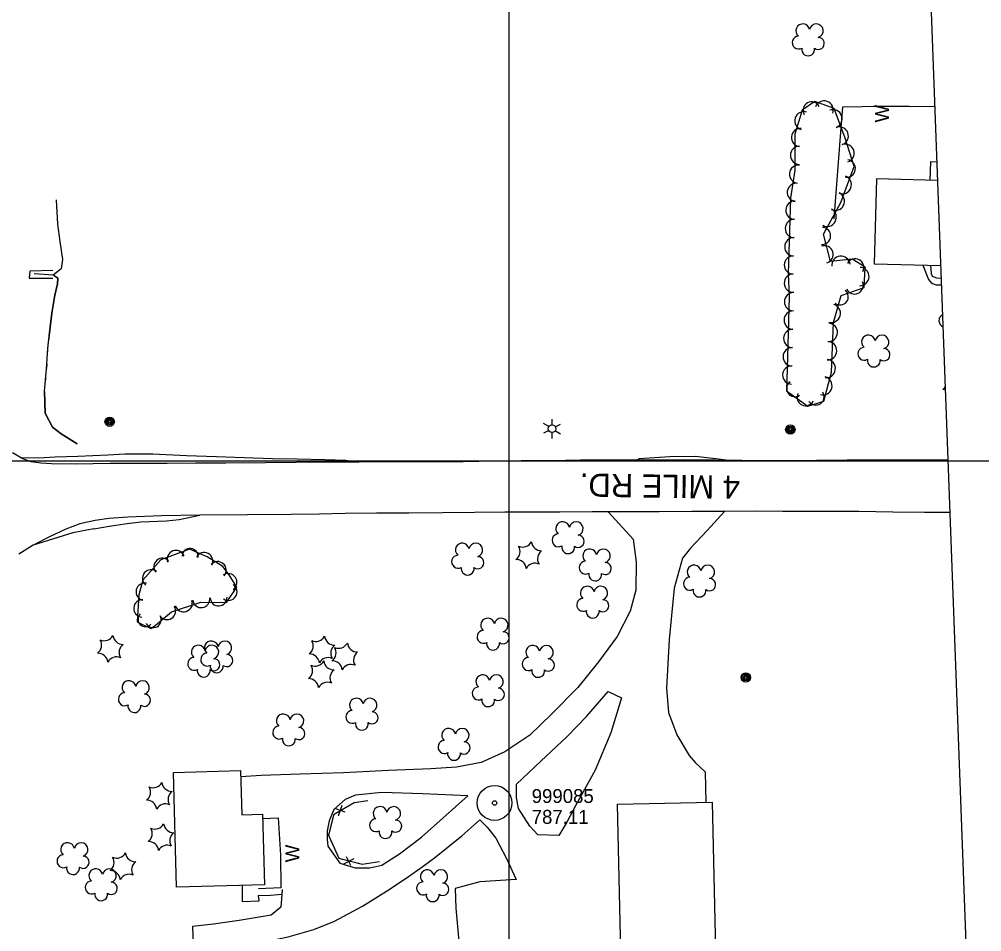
# Model space of a CAD drawing. Extents: x 591954 to 597000, y 198576 to 213500.
# Drawn here: x 594288.6 to 594703.8, y 207296.9 to 207690.5 of the extents above; entities that cross this region are included whole.
import ezdxf

# ---------------------------------------------------------------- set-up
doc = ezdxf.new("R2010")
doc.units = 0
for name, color, linetype in [('Level 10', 7, 'Continuous'), ('Level 11', 7, 'Continuous'), ('Level 12', 7, 'Continuous'), ('Level 14', 7, 'Continuous'), ('Level 15', 7, 'Continuous'), ('Level 17', 7, 'Continuous'), ('Level 18', 7, 'Continuous'), ('Level 19', 7, 'Continuous'), ('Level 3', 7, 'Continuous'), ('Level 4', 7, 'Continuous'), ('Level 6', 7, 'Continuous')]:
    doc.layers.add(name, color=color, linetype=linetype)

msp = doc.modelspace()

# ---------------------------------------------------------------- linework, layer by layer
at = {"layer": 'Level 10'}
for p, q in [((594500, 207500), (594500, 209000)), ((594500, 206500), (594500, 208000)), ((593000, 207500), (595000, 207500)), ((593500, 207500), (595000, 207500))]:
    msp.add_line(p, q, dxfattribs=at)
at = {"layer": 'Level 11'}
for points in [[(594689.29, 207500.28), (594673.34, 207500.26), (594657.3, 207500.26), (594645.73, 207500.31), (594632.48, 207500.14), (594614.46, 207500.1), (594600.3, 207500.22), (594588.79, 207500.3), (594575.58, 207500.41), (594561.21, 207500.38), (594546.84, 207500.32), (594530.67, 207500.28), (594517.6, 207500.08), (594505.15, 207499.96), (594493.82, 207499.86), (594480.15, 207499.57), (594466.26, 207499.54), (594449.06, 207499.58), (594434.96, 207499.51), (594422.39, 207499.46), (594407.86, 207499.34), (594394.89, 207499.23), (594377.71, 207499.02), (594364.68, 207499.01), (594352.38, 207498.92), (594340.08, 207498.95), (594327.81, 207498.82), (594313.22, 207498.61), (594302.53, 207498.74), (594297.97, 207499.05), (594293.75, 207499.6), (594290.11, 207500.91), (594285.65, 207503.47)], [(594289.09, 207501.49), (594296.91, 207501.28), (594304.18, 207501.74), (594313.85, 207501.97), (594326.86, 207502.56), (594334.21, 207503.08), (594346.27, 207503), (594360.7, 207502.33), (594373.66, 207501.85), (594385.57, 207501.51), (594397.86, 207501.05), (594408.49, 207500.93), (594420.44, 207500.56), (594429.49, 207500.25), (594435.04, 207499.51)], [(594555.12, 207500.35), (594555.99, 207501.07), (594569.19, 207501.91), (594580.19, 207501.98), (594589.11, 207501.08), (594594.58, 207500.26)], [(594592.84, 207478.18), (594589.79, 207478.15), (594578.51, 207478.17), (594564.56, 207478.07), (594552.15, 207478.04), (594535.68, 207478.08), (594521.76, 207477.95), (594510.57, 207477.96), (594498.02, 207477.85), (594484.94, 207477.74), (594471.17, 207477.58), (594456.64, 207477.43), (594442.75, 207477.42), (594429.13, 207477.29), (594418.06, 207477.09), (594405.87, 207476.93), (594387.14, 207476.76), (594366.53, 207476.64), (594349.93, 207476.34), (594335.4, 207475.76), (594327.21, 207475.16), (594321.36, 207474.36), (594314.8, 207472.85), (594308.78, 207470.54), (594301.9, 207467.33), (594294.61, 207463.6), (594288.46, 207459.82)], [(594690.13, 207477.7), (594679.11, 207477.8), (594665.41, 207477.91), (594650.73, 207478.16), (594634.93, 207478.24), (594618.02, 207478.16), (594606.08, 207478.27), (594592.84, 207478.18)], [(594320.78, 207470.77), (594327.47, 207471.87), (594335.17, 207472.97), (594341.01, 207473.77), (594352.18, 207474.09), (594357.67, 207474.72), (594366.54, 207476.64)], [(594320.78, 207470.77), (594311.76, 207469.02), (594294.61, 207463.6)]]:
    msp.add_lwpolyline(points, dxfattribs=at)
at = {"layer": 'Level 12'}
for points in [[(594681.52, 207620.98), (594681.76, 207629.06), (594684.51, 207628.97)], [(594684.81, 207620.9), (594658.37, 207621.57), (594657.43, 207584.96), (594686.17, 207584.22)], [(594356.47, 207316.19), (594355.14, 207365.66), (594384.08, 207366.44), (594384.59, 207347.41), (594393.61, 207347.66), (594394.44, 207317.22), (594356.47, 207316.19)], [(594548.5, 207269.13), (594546.68, 207351.91), (594587.54, 207352.8), (594589.35, 207270.02), (594548.5, 207269.13)]]:
    msp.add_lwpolyline(points, dxfattribs=at)
at = {"layer": 'Level 14'}
for p, q in [((594517.02, 207514.81), (594514.79, 207516.17)), ((594518.47, 207515.54), (594518.54, 207518.06)), ((594519.91, 207514.66), (594522.09, 207515.91)), ((594517.01, 207513.11), (594514.71, 207511.91)), ((594518.38, 207512.27), (594518.3, 207509.67)), ((594519.87, 207513.03), (594522.06, 207511.66))]:
    msp.add_line(p, q, dxfattribs=at)
for centre, radius in [((594327.62, 207516.91), 2.02), ((594327.61, 207516.91), 1.52), ((594327.64, 207516.91), 1.01), ((594327.63, 207516.92), 0.502), ((594518.44, 207513.9), 1.64), ((594621.21, 207513.5), 2.02), ((594621.2, 207513.5), 1.52), ((594621.24, 207513.51), 1.01), ((594621.23, 207513.51), 0.502), ((594602.01, 207406.63), 2.02), ((594602, 207406.63), 1.52), ((594602.04, 207406.64), 1.01), ((594602.03, 207406.64), 0.502)]:
    msp.add_circle(centre, radius, dxfattribs=at)
at = {"layer": 'Level 15'}
for p, q in [((594429.21, 207348.55), (594425.21, 207349.91)), ((594427.75, 207351.45), (594426.14, 207346.79)), ((594429.64, 207329.37), (594431.57, 207325.61)), ((594428.68, 207326.27), (594433.08, 207328.49))]:
    msp.add_line(p, q, dxfattribs=at)
for points in [[(594683.62, 207652.76), (594672.45, 207652.78), (594656.93, 207652.88), (594652.26, 207652.64), (594643.76, 207652.55), (594643.13, 207645.56), (594640, 207604.4)], [(594303.18, 207582.12), (594293.14, 207581.89), (594292.97, 207578.81), (594303.18, 207578.79)], [(594438.98, 207353.43), (594433.07, 207352.49), (594424.18, 207347.39), (594421.98, 207338.61), (594426.4, 207328.64), (594436.57, 207326.06), (594444, 207327.29)], [(594438.98, 207353.43), (594433.07, 207352.49), (594429.62, 207350.51)], [(594393.66, 207345.85), (594400.29, 207346.13), (594401.3, 207329.91), (594401.47, 207315.84), (594391.79, 207315.47)], [(594424.11, 207347.09), (594421.98, 207338.61), (594423.03, 207336.26)], [(594423.03, 207336.26), (594426.4, 207328.64), (594427.98, 207328.24)], [(594434.36, 207326.62), (594436.57, 207326.06), (594444, 207327.29)]]:
    msp.add_lwpolyline(points, dxfattribs=at)
at = {"layer": 'Level 17'}
for points in [[(594678.31, 207584.42), (594680.74, 207578.17), (594682.16, 207576.66), (594684.08, 207575.98), (594686.48, 207575.9)], [(594681.59, 207584.34), (594681.97, 207580.76), (594682.39, 207579.6), (594684.31, 207578.92), (594686.37, 207578.85)], [(594542.62, 207478.03), (594553.43, 207466.31), (594554.7, 207456.28), (594554.52, 207444.25), (594552.19, 207435.16), (594546.46, 207424.28), (594538.53, 207413.31), (594529.48, 207402.24), (594518.22, 207390.74), (594508.9, 207381.75), (594498.07, 207374.56), (594487.86, 207369.91), (594477.22, 207367.93), (594466.13, 207367.15), (594447.92, 207366.42), (594428.53, 207365.52), (594409.79, 207364.97), (594392.96, 207364.27), (594384.15, 207363.72)], [(594592.84, 207478.18), (594585.31, 207470.05), (594578.14, 207462.33), (594574.64, 207458.06), (594571.13, 207445.07), (594568.96, 207422.94), (594567.82, 207401.97), (594568.67, 207391.47), (594572.2, 207381.81), (594577.64, 207372.9), (594580.32, 207369.72), (594584.41, 207365.93), (594584.79, 207352.74)], [(594503.08, 207360.62), (594513.65, 207370.53), (594524.77, 207380.98), (594533.26, 207389.74), (594542.61, 207400.57), (594542.61, 207400.51), (594548.32, 207397.76)], [(594548.32, 207397.76), (594543.83, 207382.77), (594537.01, 207366.63), (594528.72, 207351.52), (594524.82, 207344.17), (594521.42, 207338.47), (594512.23, 207338.79), (594508.79, 207342.51), (594503.98, 207350.05), (594503.05, 207354.87), (594503.08, 207360.62)], [(594421.78, 207333.9), (594426.9, 207326.51), (594433.58, 207324.49), (594439.77, 207324.48), (594445.02, 207325.71), (594452.59, 207330.57), (594462.12, 207337.67), (594482.09, 207355.59), (594462.66, 207356.49), (594445.05, 207356.93), (594433.61, 207355.87), (594429.23, 207353.93), (594424.37, 207349.65), (594422.29, 207344.8), (594421.44, 207340.45), (594421.47, 207336.87), (594421.78, 207333.9)], [(594401.85, 207313), (594401.47, 207307.54), (594397.27, 207304.11), (594383.43, 207301.76), (594372.44, 207300.21), (594363.35, 207299.16), (594363.82, 207286.88), (594379.63, 207289.49), (594390.27, 207291.76), (594404.6, 207294.69), (594415.73, 207297.96), (594424.56, 207301.57), (594436.62, 207307.91), (594447.03, 207314.45), (594455.53, 207320.01), (594462.9, 207325.24), (594467.69, 207328.84), (594479.57, 207338.27), (594487.24, 207345.25)], [(594487.24, 207345.25), (594490.45, 207342.06), (594494.23, 207337.26), (594498.72, 207328.6), (594502.92, 207319.41), (594487.31, 207318.4), (594476.66, 207315.65), (594476.89, 207307.05), (594478.32, 207291.33), (594480.61, 207278.25), (594497.09, 207278.48), (594507.17, 207278.02), (594513.23, 207274.19), (594520.64, 207267.82), (594535.16, 207269.33)], [(594401.85, 207313), (594395.45, 207312.39), (594391.71, 207312.51), (594391.93, 207310.14), (594384.91, 207309.83), (594384.89, 207316.96)], [(594402, 207315.18), (594401.85, 207313)]]:
    msp.add_lwpolyline(points, dxfattribs=at)
at = {"layer": 'Level 18'}
for points in [[(594620.32, 207580.62), (594620.64, 207570.93), (594620.09, 207549.93), (594619.57, 207530.25), (594628.7, 207523.6), (594635.63, 207525.83), (594638.99, 207538.26), (594639.85, 207559.64), (594643.2, 207571.29), (594653.1, 207574.71), (594653.46, 207583.54), (594647.85, 207587.03), (594638.54, 207585.93), (594635.46, 207597.76), (594642.94, 207611.37), (594648.76, 207627.02), (594644.91, 207639.16), (594640.14, 207652.02), (594631.81, 207654.94), (594626.25, 207651.3), (594623.08, 207640.88), (594623.16, 207625.38), (594621.27, 207613.24), (594620.32, 207580.62)], [(594382.52, 207445.57), (594379.11, 207450.81), (594376.38, 207454.42), (594369.69, 207458.62), (594361.99, 207461.92), (594349.68, 207457.29), (594341.87, 207448.5), (594340.15, 207442.17), (594339.44, 207430.55), (594345.44, 207427.75), (594347.4, 207429.19), (594354.3, 207434.9), (594366.92, 207439.05), (594378.01, 207438.89), (594382.52, 207445.57)]]:
    msp.add_lwpolyline(points, dxfattribs=at)
for centre, radius, start, end in [((594626.56, 207685.49), 2.97, 9.3237, 230.5575), ((594632.41, 207685.47), 2.97, 286.9745, 169.9477), ((594624.78, 207680.42), 2.78, 92.2946, 300.0675), ((594633.26, 207680.01), 2.61, 231.6797, 89.6123), ((594628.9, 207677.48), 2.78, 168.9716, 9.9826), ((594630.4, 207651.11), 3.74, 28.2379, 208.2225), ((594635.77, 207651.33), 3.94, 340.1521, 160.1367), ((594627.01, 207646.68), 3.95, 73.0419, 253.0265), ((594639.61, 207647.5), 3.95, 290.3567, 110.3414), ((594642.3, 207640.1), 3.95, 289.5864, 109.5711), ((594625.53, 207639.41), 3.91, 84.3459, 264.3306), ((594625.19, 207631.77), 3.95, 90.2975, 270.2822), ((594644.79, 207632.68), 3.95, 287.5969, 107.5816), ((594624.78, 207623.67), 3.94, 83.9796, 263.9643), ((594645.49, 207626.08), 3.76, 262.1026, 82.0873), ((594623.82, 207615.77), 3.95, 82.171, 262.1556), ((594643.61, 207619.1), 3.95, 249.6221, 69.6068), ((594640.63, 207611.97), 3.94, 244.9442, 64.9289), ((594623.19, 207608.13), 3.95, 88.3407, 268.3253), ((594637.11, 207605.06), 3.95, 241.1832, 61.1679), ((594622.96, 207600.23), 3.95, 88.3407, 268.3253), ((594634.9, 207597.03), 3.68, 266.9875, 86.9722), ((594622.73, 207592.33), 3.95, 88.3407, 268.3253), ((594635.85, 207589.02), 3.81, 287.1956, 107.1803), ((594622.48, 207584.47), 3.91, 88.3363, 268.321), ((594643.05, 207584.38), 3.95, 6.748, 186.7327), ((594649.17, 207583.38), 3.8, 332.2815, 152.2661), ((594651.22, 207579.5), 3.95, 267.6446, 87.6293), ((594622.52, 207576.65), 3.95, 91.9067, 271.8914), ((594642.7, 207570.78), 3.52, 231.2474, 51.2321), ((594648.93, 207575.7), 3.73, 204.5139, 24.4986), ((594622.6, 207568.65), 3.95, 89.2465, 269.2311), ((594638.89, 207563.63), 3.95, 254.5865, 74.5711), ((594622.45, 207560.72), 3.95, 88.522, 268.5066), ((594688.1, 207560.49), 2.78, 114.3057, 249.9526), ((594637.61, 207555.41), 3.95, 267.7095, 87.6942), ((594622.24, 207552.82), 3.95, 88.5145, 268.4992), ((594654.87, 207551.28), 2.97, 9.3237, 230.5575), ((594660.72, 207551.26), 2.97, 286.9745, 169.9477), ((594622.03, 207544.91), 3.95, 88.4785, 268.4632), ((594637.29, 207547.51), 3.95, 267.7026, 87.6872), ((594653.09, 207546.21), 2.78, 92.2946, 300.0675), ((594661.57, 207545.81), 2.61, 231.6797, 89.6123), ((594621.82, 207537.01), 3.95, 88.4783, 268.463), ((594636.7, 207539.81), 3.93, 263.3536, 83.3383), ((594657.21, 207543.28), 2.78, 168.9716, 9.9826), ((594635.26, 207532.39), 3.95, 254.8676, 74.8523), ((594623.17, 207531.24), 3.54, 124.4573, 304.442), ((594684.4, 207534.22), 4.3, 306.1113, 329.7261), ((594627.79, 207527.43), 3.67, 154.4434, 334.4281), ((594632.22, 207527.63), 3.56, 213.4033, 33.388), ((594687.07, 207526.45), 4.3, 75.2757, 91.8762), ((594523.01, 207470.8), 2.97, 9.3237, 230.5575), ((594528.86, 207470.78), 2.97, 286.9745, 169.9477), ((594521.23, 207465.73), 2.78, 92.2946, 300.0675), ((594529.71, 207465.32), 2.61, 231.6797, 89.6123), ((594356.17, 207457.63), 3.77, 20.5868, 200.5715), ((594362.35, 207458.67), 3.51, 355.1632, 175.1479), ((594479.68, 207461.57), 2.97, 9.3237, 230.5575), ((594485.53, 207461.55), 2.97, 286.9745, 169.9477), ((594500.32, 207460.94), 4.3, 306.1113, 31.8762), ((594505.72, 207467.14), 4.3, 246.1113, 331.8762), ((594513.78, 207465.58), 4.3, 186.1113, 271.8762), ((594525.35, 207462.79), 2.78, 168.9716, 9.9826), ((594534.69, 207459.03), 2.97, 9.3237, 230.5575), ((594540.54, 207459.01), 2.97, 286.9745, 169.9477), ((594350.34, 207454.33), 3.67, 39.5386, 219.5232), ((594368.43, 207456.73), 3.76, 332.6379, 152.6226), ((594477.9, 207456.5), 2.78, 92.2946, 300.0675), ((594486.38, 207456.09), 2.61, 231.6797, 89.6123), ((594503, 207453.17), 4.3, 6.1113, 91.8762), ((594516.46, 207457.8), 4.3, 126.1113, 211.8762), ((594345.49, 207449.34), 3.73, 51.4547, 231.4393), ((594374.21, 207452.86), 3.71, 319.1936, 139.1783), ((594482.02, 207453.56), 2.78, 168.9716, 9.9826), ((594511.07, 207451.6), 4.3, 66.1113, 151.8762), ((594532.91, 207453.96), 2.78, 92.2946, 300.0675), ((594541.39, 207453.55), 2.61, 231.6797, 89.6123), ((594579.68, 207452.1), 2.97, 9.3237, 230.5575), ((594585.53, 207452.08), 2.97, 286.9745, 169.9477), ((594378.74, 207447.67), 3.77, 303.7968, 123.7815), ((594537.03, 207451.02), 2.78, 168.9716, 9.9826), ((594577.9, 207447.03), 2.78, 92.2946, 300.0675), ((594586.38, 207446.62), 2.61, 231.6797, 89.6123), ((594342.76, 207443.55), 3.76, 77.6683, 257.653), ((594378.82, 207443.57), 3.73, 235.9275, 55.9121), ((594533.62, 207442.99), 2.97, 9.3237, 230.5575), ((594539.47, 207442.98), 2.97, 286.9745, 169.9477), ((594367.13, 207440.42), 3.72, 187.7128, 7.6975), ((594374.61, 207441.1), 3.64, 183.1569, 3.1416), ((594531.84, 207437.92), 2.78, 92.2946, 300.0675), ((594582.02, 207444.09), 2.78, 168.9716, 9.9826), ((594341.77, 207436.42), 3.77, 86.4863, 266.471), ((594352.37, 207435.25), 3.71, 212.9445, 32.9292), ((594359.51, 207438.69), 3.77, 198.2215, 18.2061), ((594540.32, 207437.52), 2.61, 231.6797, 89.6123), ((594343.08, 207431.77), 3.23, 136.2295, 316.2141), ((594346.41, 207431.54), 3.45, 208.4943, 28.479), ((594535.96, 207434.99), 2.78, 168.9716, 9.9826), ((594490.64, 207429.19), 2.97, 9.3237, 230.5575), ((594496.5, 207429.17), 2.97, 286.9745, 169.9477), ((594325.26, 207426.73), 4.3, 246.1113, 331.8762), ((594333.33, 207425.16), 4.3, 186.1113, 271.8762), ((594416.53, 207426.41), 4.3, 246.1113, 331.8762), ((594424.6, 207424.84), 4.3, 186.1113, 271.8762), ((594488.86, 207424.11), 2.78, 92.2946, 300.0675), ((594497.35, 207423.71), 2.61, 231.6797, 89.6123), ((594319.87, 207420.53), 4.3, 306.1113, 31.8762), ((594336, 207417.39), 4.3, 126.1113, 211.8762), ((594365.84, 207417.55), 2.97, 9.3237, 230.5575), ((594371.45, 207419.36), 2.97, 9.3237, 230.5575), ((594371.7, 207417.53), 2.97, 286.9745, 169.9477), ((594377.3, 207419.34), 2.97, 286.9745, 169.9477), ((594411.13, 207420.2), 4.3, 306.1113, 31.8762), ((594427.27, 207417.06), 4.3, 126.1113, 211.8762), ((594426.35, 207423.47), 4.3, 246.1113, 331.8762), ((594434.42, 207421.9), 4.3, 186.1113, 271.8762), ((594492.99, 207421.18), 2.78, 168.9716, 9.9826), ((594510.11, 207417.46), 2.97, 9.3237, 230.5575), ((594515.96, 207417.44), 2.97, 286.9745, 169.9477), ((594322.54, 207412.75), 4.3, 6.1113, 91.8762), ((594369.67, 207414.29), 2.78, 92.2946, 300.0675), ((594378.15, 207413.88), 2.61, 231.6797, 89.6123), ((594413.81, 207412.43), 4.3, 6.1113, 91.8762), ((594420.96, 207417.27), 4.3, 306.1113, 31.8762), ((594437.1, 207414.13), 4.3, 126.1113, 211.8762), ((594330.61, 207411.18), 4.3, 66.1113, 151.8762), ((594364.07, 207412.48), 2.78, 92.2946, 300.0675), ((594372.55, 207412.08), 2.61, 231.6797, 89.6123), ((594373.79, 207411.35), 2.78, 168.9716, 9.9826), ((594410.82, 207409.57), 4.3, 306.1113, 31.8762), ((594416.21, 207415.77), 4.3, 246.1113, 331.8762), ((594421.88, 207410.86), 4.3, 66.1113, 151.8762), ((594424.28, 207414.21), 4.3, 186.1113, 271.8762), ((594423.63, 207409.49), 4.3, 6.1113, 91.8762), ((594431.7, 207407.93), 4.3, 66.1113, 151.8762), ((594508.33, 207412.39), 2.78, 92.2946, 300.0675), ((594516.81, 207411.98), 2.61, 231.6797, 89.6123), ((594368.19, 207409.55), 2.78, 168.9716, 9.9826), ((594426.95, 207406.43), 4.3, 126.1113, 211.8762), ((594488.55, 207404.8), 2.97, 9.3237, 230.5575), ((594494.4, 207404.79), 2.97, 286.9745, 169.9477), ((594512.45, 207409.45), 2.78, 168.9716, 9.9826), ((594335.94, 207402.24), 2.97, 9.3237, 230.5575), ((594341.79, 207402.22), 2.97, 286.9745, 169.9477), ((594413.49, 207401.8), 4.3, 6.1113, 91.8762), ((594421.56, 207400.23), 4.3, 66.1113, 151.8762), ((594334.16, 207397.17), 2.78, 92.2946, 300.0675), ((594342.64, 207396.76), 2.61, 231.6797, 89.6123), ((594486.77, 207399.73), 2.78, 92.2946, 300.0675), ((594495.25, 207399.33), 2.61, 231.6797, 89.6123), ((594434.06, 207394.69), 2.97, 9.3237, 230.5575), ((594439.91, 207394.67), 2.97, 286.9745, 169.9477), ((594490.89, 207396.8), 2.78, 168.9716, 9.9826), ((594338.28, 207394.23), 2.78, 168.9716, 9.9826), ((594402.52, 207387.88), 2.97, 9.3237, 230.5575), ((594408.37, 207387.86), 2.97, 286.9745, 169.9477), ((594432.28, 207389.62), 2.78, 92.2946, 300.0675), ((594440.77, 207389.21), 2.61, 231.6797, 89.6123), ((594436.41, 207386.68), 2.78, 168.9716, 9.9826), ((594400.74, 207382.8), 2.78, 92.2946, 300.0675), ((594409.23, 207382.4), 2.61, 231.6797, 89.6123), ((594473.82, 207381.67), 2.97, 9.3237, 230.5575), ((594479.67, 207381.65), 2.97, 286.9745, 169.9477), ((594404.87, 207379.87), 2.78, 168.9716, 9.9826), ((594472.04, 207376.6), 2.78, 92.2946, 300.0675), ((594480.53, 207376.19), 2.61, 231.6797, 89.6123), ((594476.17, 207373.66), 2.78, 168.9716, 9.9826), ((594340.96, 207357.15), 4.3, 306.1113, 31.8762), ((594346.35, 207363.36), 4.3, 246.1113, 331.8762), ((594354.42, 207361.79), 4.3, 186.1113, 271.8762), ((594343.63, 207349.38), 4.3, 6.1113, 91.8762), ((594357.09, 207354.01), 4.3, 126.1113, 211.8762), ((594351.7, 207347.81), 4.3, 66.1113, 151.8762), ((594444.25, 207347.96), 2.97, 9.3237, 230.5575), ((594450.11, 207347.94), 2.97, 286.9745, 169.9477), ((594442.47, 207342.88), 2.78, 92.2946, 300.0675), ((594341.72, 207339.33), 4.3, 306.1113, 31.8762), ((594347.12, 207345.54), 4.3, 246.1113, 331.8762), ((594355.18, 207343.97), 4.3, 186.1113, 271.8762), ((594450.96, 207342.48), 2.61, 231.6797, 89.6123), ((594357.86, 207336.2), 4.3, 126.1113, 211.8762), ((594446.6, 207339.95), 2.78, 168.9716, 9.9826), ((594309.47, 207332.38), 2.97, 9.3237, 230.5575), ((594315.32, 207332.36), 2.97, 286.9745, 169.9477), ((594344.4, 207331.56), 4.3, 6.1113, 91.8762), ((594352.47, 207329.99), 4.3, 66.1113, 151.8762), ((594307.69, 207327.31), 2.78, 92.2946, 300.0675), ((594316.17, 207326.9), 2.61, 231.6797, 89.6123), ((594325.26, 207326.79), 4.3, 306.1113, 31.8762), ((594330.66, 207332.99), 4.3, 246.1113, 331.8762), ((594338.73, 207331.42), 4.3, 186.1113, 271.8762), ((594311.81, 207324.37), 2.78, 168.9716, 9.9826), ((594341.4, 207323.65), 4.3, 126.1113, 211.8762), ((594321.62, 207321.13), 2.97, 9.3237, 230.5575), ((594327.47, 207321.11), 2.97, 286.9745, 169.9477), ((594327.94, 207319.02), 4.3, 6.1113, 91.8762), ((594336.01, 207317.45), 4.3, 66.1113, 151.8762), ((594464.59, 207320.7), 2.97, 9.3237, 230.5575), ((594470.45, 207320.68), 2.97, 286.9745, 169.9477), ((594319.84, 207316.06), 2.78, 92.2946, 300.0675), ((594328.32, 207315.65), 2.61, 231.6797, 89.6123), ((594462.81, 207315.63), 2.78, 92.2946, 300.0675), ((594471.3, 207315.23), 2.61, 231.6797, 89.6123), ((594323.96, 207313.12), 2.78, 168.9716, 9.9826), ((594466.94, 207312.7), 2.78, 168.9716, 9.9826)]:
    msp.add_arc(centre, radius, start, end, dxfattribs=at)
at = {"layer": 'Level 19'}
for points in [[(594304.5, 207612.58), (594305.16, 207602.06), (594306.12, 207594.65), (594307.23, 207586.89), (594306.66, 207582.77), (594303.3, 207580.11)], [(594304.5, 207612.58), (594305.16, 207602.06), (594306.12, 207594.65), (594307.23, 207586.89), (594306.79, 207583.77)], [(594313.59, 207507.34), (594306.77, 207511.62), (594302.94, 207514.49), (594299.87, 207520.65), (594299.45, 207530.04), (594300.35, 207539.72), (594300.89, 207548.53), (594301.61, 207555.3), (594302.65, 207563.7), (594303.94, 207571.49), (594305.08, 207576.36), (594305.27, 207578.86), (594303.3, 207580.11), (594295.05, 207580.69)], [(594303.88, 207579.75), (594303.3, 207580.11), (594295.05, 207580.69)], [(594303.88, 207579.75), (594305.27, 207578.86), (594305.08, 207576.36), (594303.94, 207571.49), (594302.65, 207563.7), (594301.61, 207555.3), (594301.24, 207551.84)], [(594304.31, 207580.91), (594303.3, 207580.11)], [(594300.85, 207547.86), (594300.73, 207545.86)], [(594300.49, 207541.87), (594300.36, 207539.88)], [(594299.99, 207535.89), (594299.81, 207533.9)], [(594299.45, 207529.92), (594299.87, 207520.65), (594302.94, 207514.49), (594306.77, 207511.62), (594313.59, 207507.34)]]:
    msp.add_lwpolyline(points, dxfattribs=at)
at = {"layer": 'Level 4'}
msp.add_lwpolyline([(594713.73, 206880.16), (594710.96, 206917.62), (594680.96, 207724.56)], dxfattribs=at)
at = {"layer": 'Level 6'}
for radius in [7.5, 0.96]:
    msp.add_circle((594493.65, 207352.48), radius, dxfattribs=at)

# ---------------------------------------------------------------- texts
at = {"layer": 'Level 15'}
for p in [(594663.71, 207645.94), (594409.45, 207326.9)]:
    msp.add_text('W', height=6, rotation=90, dxfattribs=at).set_placement(p)
at = {"layer": 'Level 3'}
msp.add_text('4 MILE RD.', height=10, rotation=179.1457, dxfattribs=at).set_placement((594599.59, 207493.58))
at = {"layer": 'Level 6'}
for s, p in [('999085', (594509.65, 207352.48)), ('787.11', (594509.65, 207343.48))]:
    msp.add_text(s, height=6, dxfattribs=at).set_placement(p)

doc.saveas('drawing.dxf')
